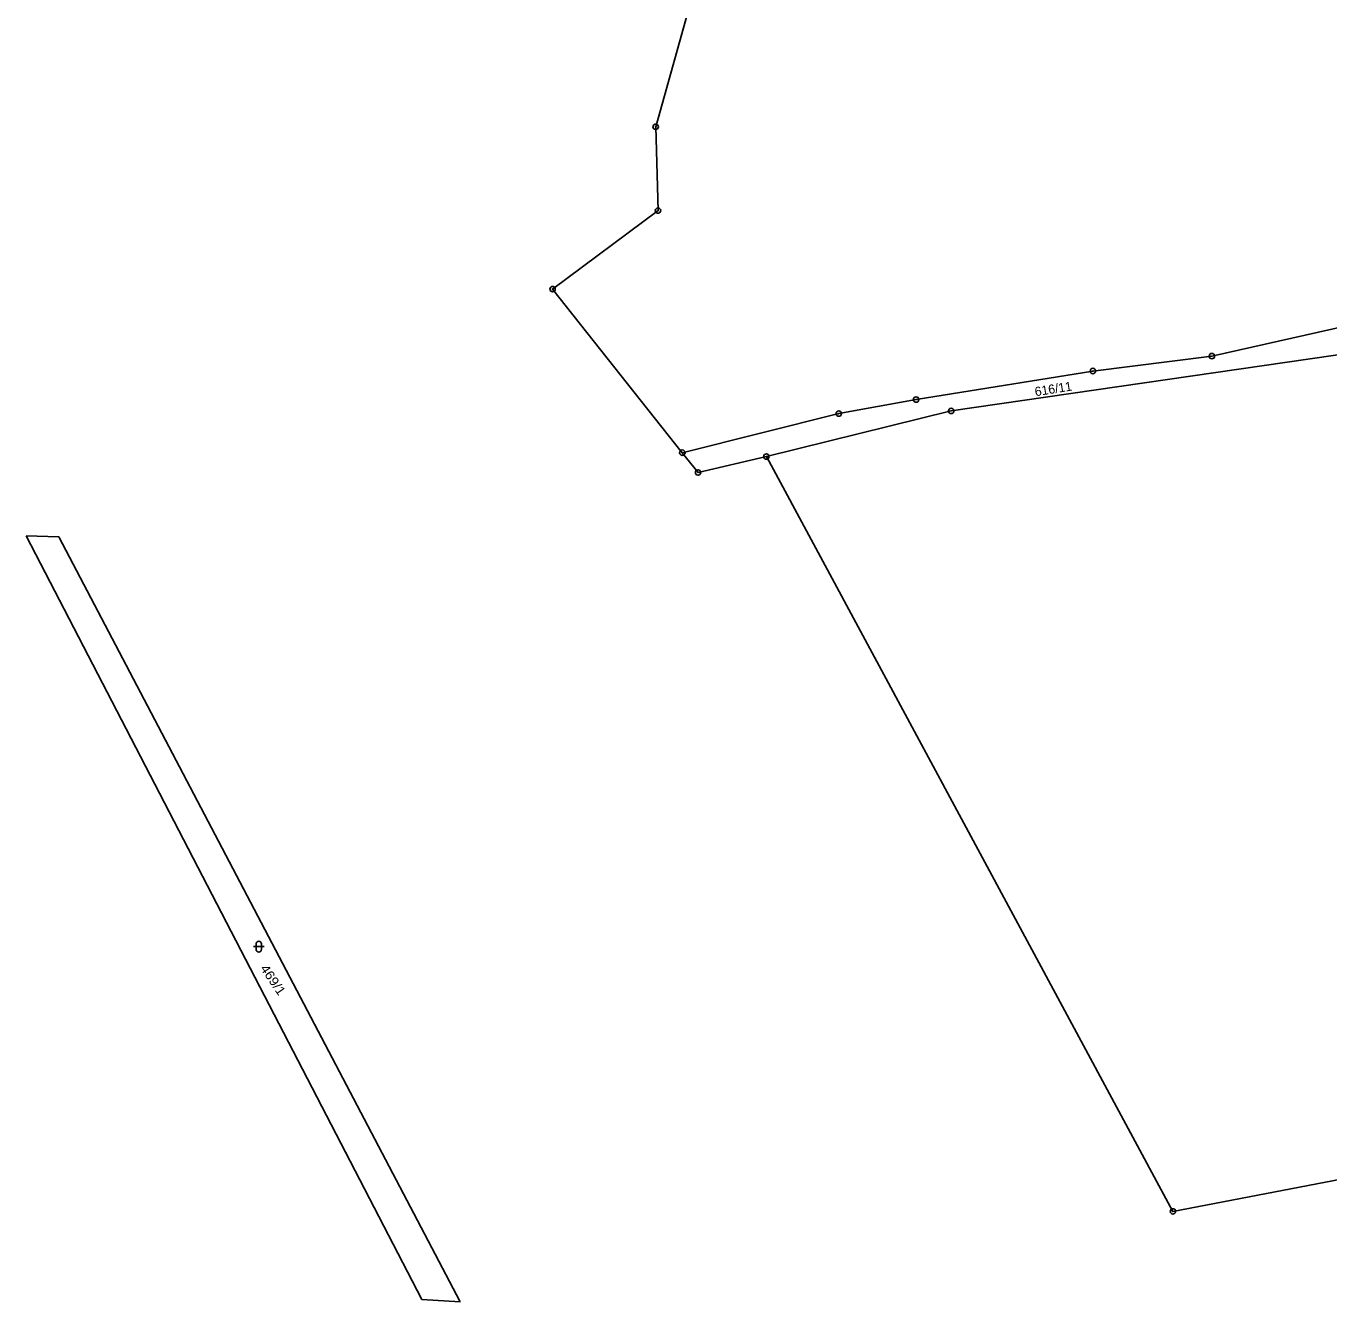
# Model space of a CAD drawing. Extents: x -754970 to -752637, y -970569 to -968179.
# Drawn here: x -754432.7 to -754191, y -969176.5 to -968939.8 of the extents above; entities that cross this region are included whole.
import ezdxf
from ezdxf.enums import TextEntityAlignment as Align

# ---------------------------------------------------------------- set-up
doc = ezdxf.new("R2010")
doc.units = 0
doc.header["$LTSCALE"] = 0.68
for name, color, linetype, lineweight in [('1', 7, 'Continuous', 25), ('3', 7, 'Continuous', 25), ('8', 7, 'Continuous', 25)]:
    doc.layers.add(name, color=color, linetype=linetype, lineweight=lineweight)
doc.layers.add('2', color=7, linetype='Continuous')

msp = doc.modelspace()

# ---------------------------------------------------------------- linework, layer by layer
at = {"layer": '1'}
for p, q in [((-754315.88, -968958.49), (-754307.25, -968927.67)), ((-754315.45, -968974.04), (-754315.88, -968958.49)), ((-754335, -968988.61), (-754315.45, -968974.04)), ((-754310.94, -969018.96), (-754335, -968988.61)), ((-754212.69, -969001.05), (-754184.53, -968994.74)), ((-754181.68, -968999.71), (-754261.05, -969011.22)), ((-754234.76, -969003.81), (-754212.69, -969001.05)), ((-754267.56, -969009.1), (-754234.76, -969003.81)), ((-754281.91, -969011.71), (-754267.56, -969009.1)), ((-754261.05, -969011.22), (-754295.34, -969019.68)), ((-754310.94, -969018.96), (-754281.91, -969011.71)), ((-754308.02, -969022.64), (-754310.94, -969018.96)), ((-754295.34, -969019.68), (-754308.02, -969022.64)), ((-754219.91, -969159.74), (-754295.34, -969019.68)), ((-754432.7, -969034.4), (-754359.25, -969176.07)), ((-754426.63, -969034.56), (-754432.7, -969034.4)), ((-754352.14, -969176.54), (-754426.63, -969034.56)), ((-754182.14, -969152.48), (-754219.91, -969159.74)), ((-754359.25, -969176.07), (-754352.14, -969176.54))]:
    msp.add_line(p, q, dxfattribs=at)
at = {"layer": '3'}
for p, q in [((-754390.521, -969110.611), (-754388.519, -969110.611)), ((-754390.021, -969110.111), (-754390.021, -969111.112)), ((-754389.019, -969111.112), (-754389.019, -969110.111))]:
    msp.add_line(p, q, dxfattribs=at)
for centre, start, end in [((-754389.52, -969110.1109), 0, 180), ((-754389.52, -969111.1109), 180, 359.98789)]:
    msp.add_arc(centre, 0.5, start, end, dxfattribs=at)
at = {"layer": '8'}
for centre, radius in [((-754315.88, -968958.4899), 0.5), ((-754315.88, -968958.4899), 0.0303), ((-754315.45, -968974.0399), 0.5), ((-754315.45, -968974.0399), 0.0303), ((-754335, -968988.6099), 0.5), ((-754335, -968988.6099), 0.0303), ((-754212.69, -969001.0499), 0.5), ((-754212.69, -969001.0499), 0.0303), ((-754234.76, -969003.8099), 0.5), ((-754234.76, -969003.8099), 0.0303), ((-754267.56, -969009.0999), 0.5), ((-754267.56, -969009.0999), 0.0303), ((-754281.91, -969011.7099), 0.5), ((-754261.05, -969011.2199), 0.5), ((-754261.05, -969011.2199), 0.0303), ((-754281.91, -969011.7099), 0.0303), ((-754310.94, -969018.9599), 0.5), ((-754310.94, -969018.9599), 0.0303), ((-754295.34, -969019.6799), 0.5), ((-754295.34, -969019.6799), 0.0303), ((-754308.02, -969022.6399), 0.5), ((-754308.02, -969022.6399), 0.0303), ((-754219.91, -969159.7399), 0.5), ((-754219.91, -969159.7399), 0.0303)]:
    msp.add_circle(centre, radius, dxfattribs=at)

# ---------------------------------------------------------------- texts
at = {"layer": '2'}
msp.add_text('616/11', height=1.7, rotation=9, dxfattribs=at).set_placement((-754241.9755, -969007.959), align=Align.CENTER)
at = {"layer": '2', "width": 1.1}
msp.add_text('469/1', height=1.7, rotation=304, dxfattribs=at).set_placement((-754387.5789, -969117.2492), align=Align.CENTER)

doc.saveas('drawing.dxf')
